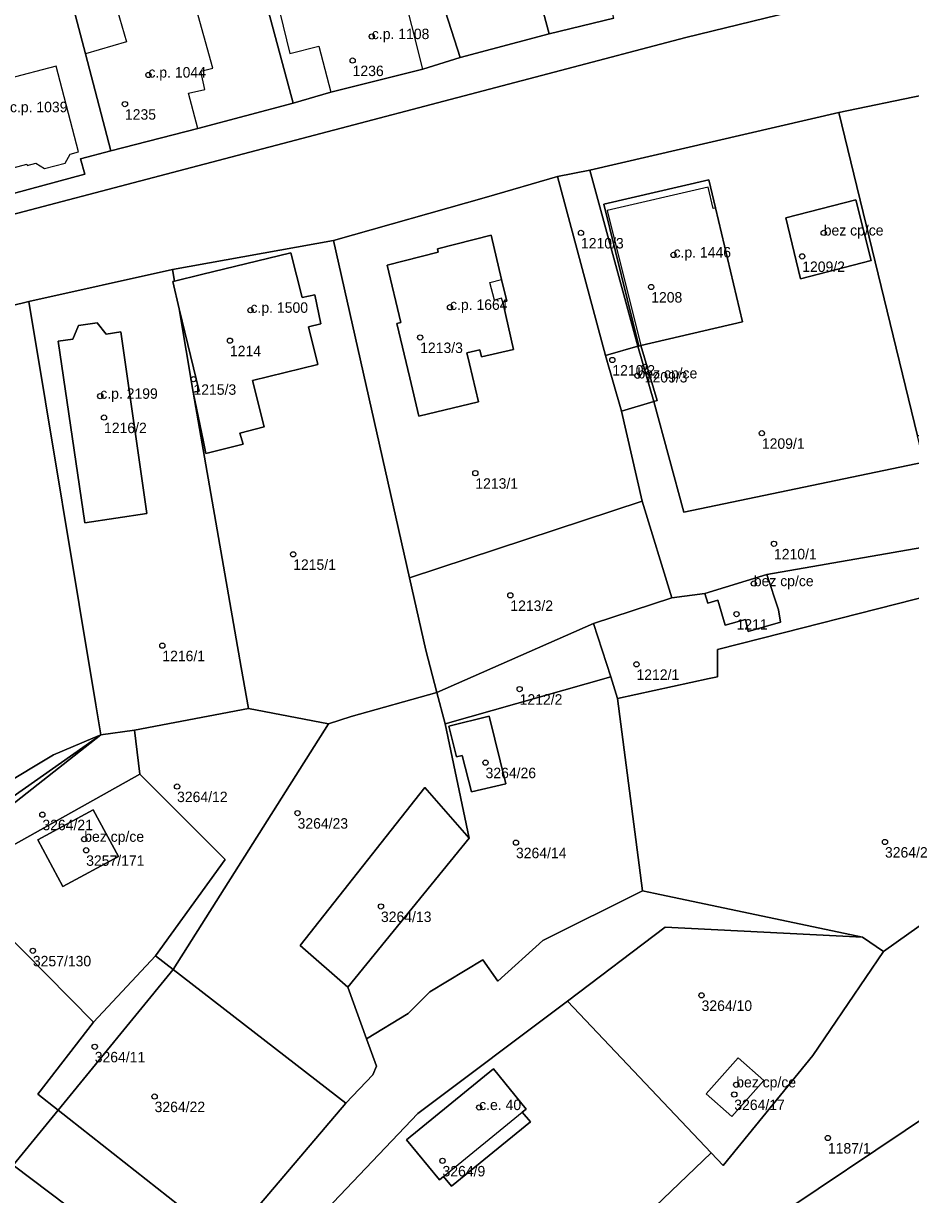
# Model space of a CAD drawing. Extents: x -878211 to -870363, y -1058464 to -1052522.
# Drawn here: x -875591.8 to -875506.9, y -1056330.6 to -1056218.5 of the extents above; entities that cross this region are included whole.
import ezdxf

# ---------------------------------------------------------------- set-up
doc = ezdxf.new("R2010")
doc.units = 0
for name, color, linetype in [('Definiční body', 7, 'Continuous'), ('Polygon budovy', 7, 'Continuous'), ('Polygon parcely', 7, 'Continuous')]:
    doc.layers.add(name, color=color, linetype=linetype)

msp = doc.modelspace()

# ---------------------------------------------------------------- linework, layer by layer
at = {"layer": 'Definiční body'}
for centre in [(-875558.5, -1056219.75994), (-875560.34, -1056222.05994), (-875579.88, -1056223.43994), (-875582.13, -1056226.22994), (-875538.49, -1056238.55994), (-875515.26, -1056238.55994), (-875529.63, -1056240.66994), (-875517.32, -1056240.80994), (-875531.77, -1056243.73994), (-875570.11, -1056245.95994), (-875551.02, -1056245.67994), (-875553.88, -1056248.56994), (-875572.08, -1056248.87994), (-875535.49, -1056250.72994), (-875532.39, -1056251.38994), (-875575.57, -1056252.56994), (-875533.08, -1056252.23994), (-875584.49, -1056254.18994), (-875584.13, -1056256.23994), (-875521.18, -1056257.73994), (-875548.6, -1056261.55994), (-875520.02, -1056268.31994), (-875566.03, -1056269.32994), (-875521.95, -1056272.12994), (-875545.25, -1056273.25994), (-875523.6, -1056275.04994), (-875578.55, -1056278.06994), (-875533.18, -1056279.85994), (-875544.36, -1056282.22994), (-875547.62, -1056289.26994), (-875577.14, -1056291.55994), (-875590.03, -1056294.24994), (-875565.61, -1056294.09994), (-875586.02, -1056296.59994), (-875585.84, -1056297.65994), (-875544.71, -1056296.92994), (-875509.4, -1056296.86994), (-875557.63, -1056303.03994), (-875590.94, -1056307.27994), (-875526.95, -1056311.54994), (-875585.02, -1056316.46994), (-875523.63, -1056320.10994), (-875579.29, -1056321.23994), (-875523.82, -1056321.03994), (-875548.23, -1056322.27994), (-875514.86, -1056325.19994), (-875551.74, -1056327.38994)]:
    msp.add_circle(centre, 0.25, dxfattribs=at)
at = {"layer": 'Polygon budovy'}
for points in [[(-875564.33, -1056216.67), (-875567.3, -1056217.47), (-875566.36, -1056221.39), (-875563.58, -1056220.7), (-875562.43, -1056225.1), (-875553.63, -1056222.88), (-875555.74, -1056214.48), (-875562.51, -1056216.3), (-875562.91, -1056214.81), (-875564.7, -1056215.3)], [(-875585.89, -1056221.43), (-875583.48, -1056230.71), (-875575.16, -1056228.56), (-875576.05, -1056225.19), (-875574.49, -1056224.82), (-875574.86, -1056223.08), (-875573.72, -1056222.78), (-875575.43, -1056216.61), (-875578.79, -1056217.6), (-875579.22, -1056216.14), (-875582.88, -1056217.21), (-875581.98, -1056220.28)], [(-875593.35, -1056223.82), (-875594.4, -1056219.85), (-875596.12, -1056220.33), (-875596.01, -1056220.71), (-875600.54, -1056221.93), (-875598.52, -1056229.84), (-875596.9, -1056229.43), (-875595.95, -1056233.17), (-875591.51, -1056231.99), (-875591.48, -1056232.12), (-875590.66, -1056231.9), (-875589.82, -1056232.41), (-875587.86, -1056231.89), (-875587.36, -1056231.03), (-875586.56, -1056230.81), (-875588.72, -1056222.59)], [(-875526.33, -1056234.18), (-875535.99, -1056236.41), (-875532.75, -1056249.33), (-875523.04, -1056247.06), (-875525.61, -1056236.17), (-875525.85, -1056236.23)], [(-875512.2, -1056235.4), (-875518.88, -1056237.11), (-875517.49, -1056242.95), (-875510.71, -1056241.21)], [(-875557.02, -1056241.66), (-875555.74, -1056247.15), (-875556.11, -1056247.24), (-875554.87, -1056252.45), (-875554.01, -1056256.09), (-875548.31, -1056254.72), (-875549.17, -1056251.11), (-875549.42, -1056250.04), (-875548.17, -1056249.75), (-875548.01, -1056250.44), (-875544.94, -1056249.71), (-875545.98, -1056245.19), (-875546.08, -1056244.82), (-875546.77, -1056245.01), (-875547.21, -1056243.31), (-875546.09, -1056243.02), (-875547.07, -1056238.79), (-875552.22, -1056240.1), (-875552.14, -1056240.42)], [(-875577.39, -1056243.18), (-875577.56, -1056243.22), (-875576.93, -1056245.83), (-875575.04, -1056253.7), (-875575.59, -1056253.82), (-875574.62, -1056258.55), (-875574.39, -1056259.68), (-875570.82, -1056258.8), (-875571.14, -1056257.73), (-875568.8, -1056257.11), (-875569.92, -1056252.7), (-875563.67, -1056251.17), (-875564.57, -1056247.55), (-875563.37, -1056247.25), (-875563.96, -1056244.48), (-875565.18, -1056244.76), (-875566.25, -1056240.46), (-875574.8, -1056242.55)], [(-875588.52, -1056248.94), (-875585.96, -1056266.3), (-875580.03, -1056265.43), (-875582.53, -1056248.04), (-875583.93, -1056248.25), (-875584.78, -1056247.18), (-875586.56, -1056247.43), (-875587.11, -1056248.73)], [(-875533.04, -1056249.41), (-875536.13, -1056250.31), (-875534.6, -1056255.61), (-875531.52, -1056254.69), (-875531.19, -1056254.59), (-875532.75, -1056249.33), (-875532.94, -1056249.39)], [(-875520.69, -1056271.27), (-875526.64, -1056273.08), (-875526.36, -1056273.99), (-875525.38, -1056273.71), (-875524.7, -1056276.1), (-875522.73, -1056275.56), (-875522.49, -1056276.71), (-875519.39, -1056275.83), (-875519.6, -1056274.64)], [(-875585.17, -1056293.78), (-875590.47, -1056296.66), (-875588.06, -1056301.14), (-875582.75, -1056298.27)], [(-875523.44, -1056317.52), (-875526.5, -1056320.97), (-875524.05, -1056323.16), (-875520.98, -1056319.71)], [(-875546.86, -1056318.57), (-875555.18, -1056325.37), (-875552.03, -1056329.21), (-875551.65, -1056328.9), (-875544.11, -1056322.74), (-875543.73, -1056322.43)]]:
    msp.add_lwpolyline(points, close=True, dxfattribs=at)
at = {"layer": 'Polygon parcely'}
for points in [[(-875535.34, -1056218.02), (-875537.42, -1056209.89), (-875535.73, -1056209.44), (-875536.5, -1056206.5), (-875535.17, -1056203.38), (-875542.93, -1056205.06), (-875544.35, -1056199), (-875542.33, -1056196.53), (-875547.41, -1056197.68), (-875541.53, -1056219.49)], [(-875550.04, -1056221.77), (-875541.53, -1056219.49), (-875547.41, -1056197.68), (-875557.15, -1056199.6)], [(-875550.04, -1056221.77), (-875557.15, -1056199.6), (-875558.98, -1056199.96), (-875565.88, -1056201.17), (-875572.25, -1056202.45), (-875570.86, -1056208.22), (-875566.04, -1056226.13), (-875562.43, -1056225.1), (-875553.63, -1056222.88)], [(-875575.16, -1056228.56), (-875566.04, -1056226.13), (-875570.86, -1056208.22), (-875572.25, -1056202.45), (-875579.22, -1056203.75), (-875582.11, -1056204.35), (-875590.07, -1056205.98), (-875588.74, -1056210.62), (-875588.64, -1056210.95), (-875585.89, -1056221.43), (-875583.48, -1056230.71)], [(-875586.38, -1056231.46), (-875583.48, -1056230.71), (-875585.89, -1056221.43), (-875588.64, -1056210.95), (-875588.74, -1056210.62), (-875590.07, -1056205.98), (-875591.96, -1056206), (-875592.1, -1056205.15), (-875592.76, -1056205.13), (-875596.8, -1056205.03), (-875604.96, -1056205.95), (-875602.89, -1056213.43), (-875600.54, -1056221.93), (-875598.52, -1056229.84), (-875596.83, -1056235.88), (-875585.96, -1056232.94)], [(-875506.3, -1056258), (-875494.52, -1056254.85), (-875482.73, -1056251.69), (-875489.8, -1056222.05), (-875513.82, -1056227.05)], [(-875506.3, -1056258), (-875513.82, -1056227.05), (-875537.65, -1056232.55), (-875533.04, -1056249.41), (-875532.94, -1056249.39), (-875536.29, -1056235.81), (-875526.24, -1056233.49), (-875525.61, -1056236.17), (-875523.04, -1056247.06), (-875532.75, -1056249.33), (-875531.19, -1056254.59), (-875531.52, -1056254.69), (-875528.65, -1056265.31), (-875505.68, -1056260.52)], [(-875536.13, -1056250.31), (-875533.04, -1056249.41), (-875537.65, -1056232.55), (-875540.74, -1056233.15)], [(-875532.63, -1056264.23), (-875534.6, -1056255.61), (-875536.13, -1056250.31), (-875540.74, -1056233.15), (-875547.53, -1056235.13), (-875562.16, -1056239.29), (-875554.91, -1056271.57)], [(-875532.94, -1056249.39), (-875532.75, -1056249.33), (-875523.04, -1056247.06), (-875525.61, -1056236.17), (-875526.24, -1056233.49), (-875536.29, -1056235.81)], [(-875517.49, -1056242.95), (-875518.88, -1056237.11), (-875512.2, -1056235.4), (-875510.71, -1056241.21)], [(-875517.49, -1056242.95), (-875510.71, -1056241.21), (-875512.2, -1056235.4), (-875518.88, -1056237.11)], [(-875552.27, -1056282.57), (-875553.32, -1056278.5), (-875554.91, -1056271.57), (-875562.16, -1056239.29), (-875577.58, -1056242.07), (-875577.39, -1056243.18), (-875574.8, -1056242.55), (-875566.25, -1056240.46), (-875565.18, -1056244.76), (-875563.96, -1056244.48), (-875563.37, -1056247.25), (-875564.57, -1056247.55), (-875563.67, -1056251.17), (-875569.92, -1056252.7), (-875568.8, -1056257.11), (-875571.14, -1056257.73), (-875570.82, -1056258.8), (-875574.39, -1056259.68), (-875574.62, -1056258.55), (-875575.59, -1056253.82), (-875571.02, -1056280.15), (-875570.3, -1056284.09), (-875562.64, -1056285.57), (-875560.48, -1056284.86)], [(-875556.11, -1056247.24), (-875555.74, -1056247.15), (-875557.02, -1056241.66), (-875552.14, -1056240.42), (-875552.22, -1056240.1), (-875547.07, -1056238.79), (-875546.09, -1056243.02), (-875545.6, -1056245.09), (-875545.98, -1056245.19), (-875544.94, -1056249.71), (-875548.01, -1056250.44), (-875548.17, -1056249.75), (-875549.42, -1056250.04), (-875549.17, -1056251.11), (-875548.31, -1056254.72), (-875554.01, -1056256.09), (-875554.87, -1056252.45)], [(-875556.11, -1056247.24), (-875554.87, -1056252.45), (-875554.01, -1056256.09), (-875548.31, -1056254.72), (-875549.17, -1056251.11), (-875549.42, -1056250.04), (-875548.17, -1056249.75), (-875548.01, -1056250.44), (-875544.94, -1056249.71), (-875545.98, -1056245.19), (-875545.6, -1056245.09), (-875546.09, -1056243.02), (-875547.07, -1056238.79), (-875552.22, -1056240.1), (-875552.14, -1056240.42), (-875557.02, -1056241.66), (-875555.74, -1056247.15)], [(-875576.93, -1056245.83), (-875575.04, -1056253.7), (-875575.59, -1056253.82), (-875574.62, -1056258.55), (-875574.39, -1056259.68), (-875570.82, -1056258.8), (-875571.14, -1056257.73), (-875568.8, -1056257.11), (-875569.92, -1056252.7), (-875563.67, -1056251.17), (-875564.57, -1056247.55), (-875563.37, -1056247.25), (-875563.96, -1056244.48), (-875565.18, -1056244.76), (-875566.25, -1056240.46), (-875574.8, -1056242.55), (-875577.39, -1056243.18), (-875577.56, -1056243.22)], [(-875570.3, -1056284.09), (-875571.02, -1056280.15), (-875575.59, -1056253.82), (-875576.93, -1056245.83), (-875577.56, -1056243.22), (-875577.39, -1056243.18), (-875577.58, -1056242.07), (-875591.34, -1056245.14), (-875584.92, -1056283.75), (-875584.44, -1056286.61), (-875581.2, -1056286.16)], [(-875627.65, -1056278.13), (-875626.03, -1056285.45), (-875621.48, -1056302.6), (-875604.28, -1056297.72), (-875588.95, -1056288.51), (-875585.2, -1056286.93), (-875584.44, -1056286.61), (-875584.92, -1056283.75), (-875591.34, -1056245.14), (-875611.38, -1056250.03), (-875609, -1056252.61), (-875606.53, -1056264.45), (-875608, -1056264.76), (-875616.38, -1056266.78), (-875616.43, -1056266.54), (-875620.89, -1056267.5), (-875621.56, -1056264.48), (-875617.09, -1056263.51), (-875619.28, -1056253.4), (-875619.59, -1056251.97), (-875633.64, -1056255.3), (-875633.44, -1056256.06)], [(-875575.59, -1056253.82), (-875575.04, -1056253.7), (-875576.93, -1056245.83)], [(-875588.52, -1056248.94), (-875587.11, -1056248.73), (-875586.56, -1056247.43), (-875584.78, -1056247.18), (-875583.93, -1056248.25), (-875582.53, -1056248.04), (-875580.03, -1056265.43), (-875585.96, -1056266.3)], [(-875588.52, -1056248.94), (-875585.96, -1056266.3), (-875580.03, -1056265.43), (-875582.53, -1056248.04), (-875583.93, -1056248.25), (-875584.78, -1056247.18), (-875586.56, -1056247.43), (-875587.11, -1056248.73)], [(-875536.13, -1056250.31), (-875534.6, -1056255.61), (-875531.52, -1056254.69), (-875533.04, -1056249.41)], [(-875533.04, -1056249.41), (-875531.52, -1056254.69), (-875531.19, -1056254.59), (-875532.75, -1056249.33), (-875532.94, -1056249.39)], [(-875526.64, -1056273.08), (-875520.69, -1056271.27), (-875502.95, -1056268.17), (-875504.74, -1056264.41), (-875505.68, -1056260.52), (-875528.65, -1056265.31), (-875531.52, -1056254.69), (-875534.6, -1056255.61), (-875532.63, -1056264.23), (-875529.8, -1056273.48)], [(-875554.91, -1056271.57), (-875553.32, -1056278.5), (-875552.27, -1056282.57), (-875537.28, -1056275.95), (-875529.8, -1056273.48), (-875532.63, -1056264.23)], [(-875519.39, -1056275.83), (-875522.49, -1056276.71), (-875522.73, -1056275.56), (-875524.7, -1056276.1), (-875525.38, -1056273.71), (-875526.36, -1056273.99), (-875526.64, -1056273.08), (-875529.8, -1056273.48), (-875537.28, -1056275.95), (-875535.63, -1056281.06), (-875535, -1056283.13), (-875526.21, -1056281.22), (-875525.41, -1056281.05), (-875525.43, -1056278.43), (-875519.13, -1056276.83), (-875501.1, -1056272.24), (-875502.95, -1056268.17), (-875520.69, -1056271.27), (-875519.6, -1056274.64)], [(-875526.64, -1056273.08), (-875526.36, -1056273.99), (-875525.38, -1056273.71), (-875524.7, -1056276.1), (-875522.73, -1056275.56), (-875522.49, -1056276.71), (-875519.39, -1056275.83), (-875519.6, -1056274.64), (-875520.69, -1056271.27)], [(-875551.49, -1056285.55), (-875535.63, -1056281.06), (-875537.28, -1056275.95), (-875552.27, -1056282.57)], [(-875535, -1056283.13), (-875535.63, -1056281.06), (-875551.49, -1056285.55), (-875549.18, -1056296.51), (-875560.81, -1056310.75), (-875559.01, -1056315.72), (-875555.02, -1056313.3), (-875552.95, -1056311.22), (-875547.89, -1056308.16), (-875546.44, -1056310.19), (-875542.15, -1056306.3), (-875532.6, -1056301.54)], [(-875560.48, -1056284.86), (-875562.64, -1056285.57), (-875577.51, -1056309.07), (-875560.98, -1056321.86), (-875558.42, -1056319.16), (-875558.05, -1056318.34), (-875559.01, -1056315.72), (-875560.81, -1056310.75), (-875565.36, -1056306.77), (-875553.42, -1056291.66), (-875549.18, -1056296.51), (-875551.49, -1056285.55), (-875552.27, -1056282.57)], [(-875581.2, -1056286.16), (-875580.7, -1056290.38), (-875572.55, -1056298.53), (-875579.21, -1056307.75), (-875577.51, -1056309.07), (-875562.64, -1056285.57), (-875570.3, -1056284.09)], [(-875550.41, -1056288.72), (-875551.13, -1056285.78), (-875547.26, -1056284.83), (-875545.68, -1056291.29), (-875548.98, -1056292.06), (-875549.87, -1056288.59)], [(-875550.41, -1056288.72), (-875549.87, -1056288.59), (-875548.98, -1056292.06), (-875545.68, -1056291.29), (-875547.26, -1056284.83), (-875551.13, -1056285.78)], [(-875584.44, -1056286.61), (-875603.67, -1056301.75), (-875616.02, -1056310.25), (-875598.65, -1056300.43), (-875580.7, -1056290.38), (-875581.2, -1056286.16)], [(-875585.2, -1056286.93), (-875588.95, -1056288.51), (-875604.28, -1056297.72), (-875621.48, -1056302.6), (-875633.03, -1056304.67), (-875643.13, -1056304.67), (-875641.18, -1056313.35), (-875639.67, -1056321.63), (-875642.54, -1056328.24), (-875640.83, -1056329.12), (-875634.86, -1056321.67), (-875636.39, -1056320.42), (-875631.99, -1056314.79), (-875629.37, -1056316.73), (-875627.3, -1056312.52), (-875614.95, -1056305.97), (-875603.83, -1056300.24), (-875584.44, -1056286.61)], [(-875603.67, -1056301.75), (-875584.44, -1056286.61), (-875603.83, -1056300.24), (-875614.95, -1056305.97), (-875627.3, -1056312.52), (-875629.37, -1056316.73), (-875627.63, -1056318.01), (-875625.52, -1056317.14), (-875617.71, -1056311.41), (-875616.02, -1056310.25)], [(-875598.65, -1056300.43), (-875585.14, -1056314.13), (-875579.21, -1056307.75), (-875572.55, -1056298.53), (-875580.7, -1056290.38)], [(-875560.81, -1056310.75), (-875549.18, -1056296.51), (-875553.42, -1056291.66), (-875565.36, -1056306.77)], [(-875588.06, -1056301.14), (-875582.75, -1056298.27), (-875585.17, -1056293.78), (-875590.47, -1056296.66)], [(-875588.06, -1056301.14), (-875590.47, -1056296.66), (-875585.17, -1056293.78), (-875582.75, -1056298.27)], [(-875598.65, -1056300.43), (-875616.02, -1056310.25), (-875592.83, -1056327.79), (-875588.51, -1056322.53), (-875590.45, -1056321), (-875585.14, -1056314.13)], [(-875509.54, -1056307.36), (-875511.55, -1056305.98), (-875530.44, -1056305.02), (-875539.77, -1056312.09), (-875526.04, -1056326.63), (-875524.89, -1056327.84), (-875516.29, -1056317.32)], [(-875577.51, -1056309.07), (-875579.21, -1056307.75), (-875585.14, -1056314.13), (-875590.45, -1056321), (-875588.51, -1056322.53)], [(-875560.98, -1056321.86), (-875577.51, -1056309.07), (-875588.51, -1056322.53), (-875573.78, -1056334.14), (-875572.32, -1056335.22)], [(-875539.77, -1056312.09), (-875554.11, -1056322.85), (-875566.54, -1056335.93), (-875550.17, -1056350.46), (-875537.48, -1056337.59), (-875526.04, -1056326.63)], [(-875526.5, -1056320.97), (-875523.44, -1056317.52), (-875520.98, -1056319.71), (-875524.05, -1056323.16)], [(-875526.5, -1056320.97), (-875524.05, -1056323.16), (-875520.98, -1056319.71), (-875523.44, -1056317.52)], [(-875544.11, -1056322.74), (-875543.73, -1056322.43), (-875546.86, -1056318.57), (-875555.18, -1056325.37), (-875552.03, -1056329.21), (-875551.65, -1056328.9), (-875550.89, -1056329.82), (-875543.31, -1056323.65)], [(-875544.11, -1056322.74), (-875543.31, -1056323.65), (-875550.89, -1056329.82), (-875551.65, -1056328.9), (-875552.03, -1056329.21), (-875555.18, -1056325.37), (-875546.86, -1056318.57), (-875543.73, -1056322.43)], [(-875588.51, -1056322.53), (-875592.83, -1056327.79), (-875577.49, -1056339.39), (-875573.78, -1056334.14)], [(-875565.35, -1056373.86), (-875555.26, -1056383.73), (-875541.31, -1056375.12), (-875531.82, -1056371.99), (-875520.61, -1056369.18), (-875525.82, -1056349.47), (-875501.96, -1056342.97), (-875503.24, -1056337.88), (-875504.56, -1056334.43), (-875504.67, -1056322.59), (-875521.41, -1056333.83), (-875540.21, -1056349.03)], [(-875577.49, -1056339.39), (-875592.83, -1056327.79), (-875599.51, -1056336.25), (-875583.55, -1056347.97)]]:
    msp.add_lwpolyline(points, close=True, dxfattribs=at)
for points in [[(-875507, -1056214.58), (-875528.47, -1056219.85), (-875541.05, -1056223.17), (-875601.76, -1056239.12), (-875602.58, -1056239.02), (-875603.21, -1056238.75), (-875604.5, -1056237.83), (-875615.89, -1056240.16), (-875638.93, -1056245.15), (-875645.38, -1056246.43), (-875653.18, -1056248.09), (-875666.04, -1056249.45), (-875673.94, -1056250.18), (-875689.91, -1056251.66), (-875703.39, -1056253.02), (-875711.05, -1056253.52), (-875739.4, -1056255.45), (-875742.77, -1056255.38), (-875758.54, -1056255.86)], [(-875535.34, -1056218.02), (-875541.53, -1056219.49), (-875550.04, -1056221.77), (-875553.63, -1056222.88), (-875562.43, -1056225.1), (-875566.04, -1056226.13), (-875575.16, -1056228.56), (-875583.48, -1056230.71), (-875586.38, -1056231.46), (-875585.96, -1056232.94), (-875596.83, -1056235.88), (-875602.28, -1056237.37), (-875604.5, -1056237.83), (-875603.21, -1056238.75), (-875602.58, -1056239.02), (-875601.76, -1056239.12), (-875541.05, -1056223.17), (-875528.47, -1056219.85), (-875507, -1056214.58)], [(-875611.38, -1056250.03), (-875591.34, -1056245.14), (-875577.58, -1056242.07), (-875562.16, -1056239.29), (-875547.53, -1056235.13), (-875540.74, -1056233.15), (-875537.65, -1056232.55), (-875513.82, -1056227.05), (-875489.8, -1056222.05), (-875466.82, -1056219.59), (-875449.74, -1056220.14), (-875442.2, -1056221.48), (-875436.42, -1056222.58), (-875426.44, -1056224.56), (-875415.46, -1056226.72), (-875407.14, -1056228.36)], [(-875501.1, -1056272.24), (-875519.13, -1056276.83), (-875525.43, -1056278.43), (-875525.41, -1056281.05), (-875526.21, -1056281.22), (-875535, -1056283.13), (-875532.6, -1056301.54), (-875531.39, -1056301.8), (-875511.55, -1056305.98), (-875509.54, -1056307.36), (-875494.44, -1056296.62)], [(-875494.44, -1056296.62), (-875509.54, -1056307.36), (-875516.29, -1056317.32), (-875524.89, -1056327.84), (-875526.04, -1056326.63), (-875537.48, -1056337.59)], [(-875566.54, -1056335.93), (-875554.11, -1056322.85), (-875539.77, -1056312.09), (-875530.44, -1056305.02), (-875511.55, -1056305.98), (-875531.39, -1056301.8), (-875532.6, -1056301.54), (-875542.15, -1056306.3), (-875546.44, -1056310.19), (-875547.89, -1056308.16), (-875552.95, -1056311.22), (-875555.02, -1056313.3), (-875559.01, -1056315.72), (-875558.05, -1056318.34), (-875558.42, -1056319.16), (-875560.98, -1056321.86), (-875572.32, -1056335.22)], [(-875521.41, -1056333.83), (-875504.67, -1056322.59)]]:
    msp.add_lwpolyline(points, dxfattribs=at)

# ---------------------------------------------------------------- texts
at = {"layer": 'Definiční body'}
for s, p in [('c.p. 1108', (-875558.5, -1056220.01)), ('1236', (-875560.34, -1056223.549)), ('c.p. 1044', (-875579.88, -1056223.69)), ('c.p. 1039', (-875593.13, -1056227.01)), ('1235', (-875582.13, -1056227.719)), ('bez cp/ce', (-875515.26, -1056238.81)), ('1210/3', (-875538.49, -1056240.049)), ('c.p. 1446', (-875529.63, -1056240.919)), ('1209/2', (-875517.32, -1056242.299)), ('c.p. 1664', (-875551.02, -1056245.929)), ('1208', (-875531.77, -1056245.229)), ('c.p. 1500', (-875570.11, -1056246.21)), ('1214', (-875572.08, -1056250.369)), ('1213/3', (-875553.88, -1056250.059)), ('1210/2', (-875535.49, -1056252.219)), ('bez cp/ce', (-875533.08, -1056252.49)), ('1209/3', (-875532.39, -1056252.879)), ('c.p. 2199', (-875584.49, -1056254.44)), ('1215/3', (-875575.57, -1056254.059)), ('1216/2', (-875584.13, -1056257.729)), ('1209/1', (-875521.18, -1056259.229)), ('1213/1', (-875548.6, -1056263.049)), ('1210/1', (-875520.02, -1056269.809)), ('1215/1', (-875566.03, -1056270.819)), ('bez cp/ce', (-875521.95, -1056272.379)), ('1213/2', (-875545.25, -1056274.749)), ('1211', (-875523.6, -1056276.539)), ('1216/1', (-875578.55, -1056279.559)), ('1212/1', (-875533.18, -1056281.349)), ('1212/2', (-875544.36, -1056283.719)), ('3264/26', (-875547.62, -1056290.759)), ('3264/12', (-875577.14, -1056293.049)), ('3264/21', (-875590.03, -1056295.739)), ('3264/23', (-875565.61, -1056295.589)), ('bez cp/ce', (-875586.02, -1056296.85)), ('3264/14', (-875544.71, -1056298.419)), ('3264/2', (-875509.4, -1056298.359)), ('3257/171', (-875585.84, -1056299.149)), ('3264/13', (-875557.63, -1056304.529)), ('3257/130', (-875590.94, -1056308.769)), ('3264/10', (-875526.95, -1056313.039)), ('3264/11', (-875585.02, -1056317.959)), ('bez cp/ce', (-875523.63, -1056320.36)), ('3264/22', (-875579.29, -1056322.729)), ('c.e. 40', (-875548.23, -1056322.53)), ('3264/17', (-875523.82, -1056322.529)), ('1187/1', (-875514.86, -1056326.689)), ('3264/9', (-875551.74, -1056328.879))]:
    msp.add_text(s, height=0.999996, dxfattribs=at).set_placement(p)

doc.saveas('drawing.dxf')
